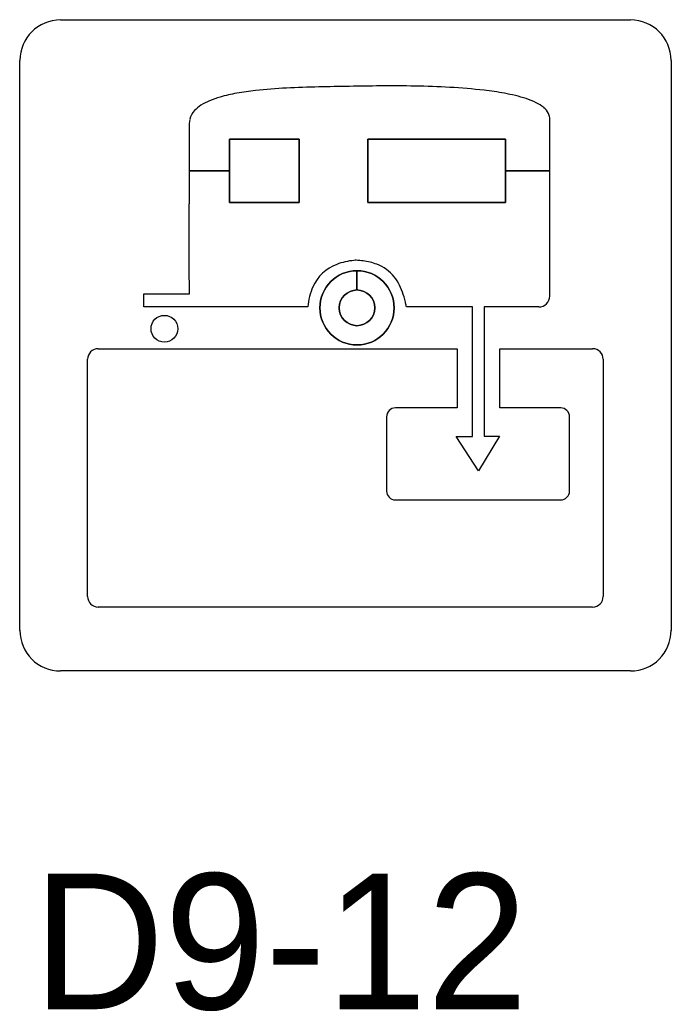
# Model space of a CAD drawing. Extents: x 42133 to 45533, y 41351 to 47951.
# Drawn here: x 42689.1 to 42725.1, y 47591.9 to 47646.7 of the extents above; entities that cross this region are included whole.
import ezdxf

# ---------------------------------------------------------------- set-up
doc = ezdxf.new("R2010")
doc.units = 0
doc.layers.add('P_TRAF_SIGN_SignDetails', color=7, linetype='Continuous')

msp = doc.modelspace()

# ---------------------------------------------------------------- linework, layer by layer
at = {"layer": 'P_TRAF_SIGN_SignDetails'}
for p, q in [((42691.328, 47646.67), (42722.812, 47646.67)), ((42689.077, 47612.936), (42689.077, 47644.427)), ((42725.055, 47644.427), (42725.055, 47612.936)), ((42722.812, 47610.692), (42691.328, 47610.692))]:
    msp.add_line(p, q, dxfattribs=at)
for points in [[(42698.426, 47638.331), (42700.655, 47638.331), (42700.655, 47636.581), (42704.505, 47636.581), (42704.505, 47640.082), (42700.655, 47640.082), (42700.655, 47638.331), (42698.426, 47638.331)], [(42698.426, 47638.331), (42700.655, 47638.331), (42700.655, 47636.581), (42704.505, 47636.581), (42704.505, 47640.082), (42700.655, 47640.082), (42700.655, 47638.331), (42698.426, 47638.331)], [(42718.356, 47638.331), (42715.907, 47638.331), (42715.907, 47640.082), (42708.306, 47640.082), (42708.306, 47636.581), (42715.907, 47636.581), (42715.907, 47638.331), (42718.356, 47638.331)], [(42718.356, 47638.331), (42715.907, 47638.331), (42715.907, 47640.082), (42708.306, 47640.082), (42708.306, 47636.581), (42715.907, 47636.581), (42715.907, 47638.331), (42718.356, 47638.331)], [(42707.701, 47631.742), (42707.701, 47632.806)], [(42707.701, 47632.806), (42707.701, 47631.742)], [(42707.701, 47631.742), (42707.701, 47632.806)], [(42707.701, 47632.806), (42707.701, 47631.742)], [(42704.977, 47630.803), (42695.921, 47630.803), (42695.921, 47631.524), (42698.44, 47631.524)], [(42704.977, 47630.803), (42695.921, 47630.803), (42695.921, 47631.524), (42698.44, 47631.524)], [(42704.977, 47630.803), (42695.921, 47630.803), (42695.921, 47631.524), (42698.44, 47631.524)], [(42717.742, 47630.803), (42714.723, 47630.803), (42714.723, 47623.658), (42715.578, 47623.664), (42714.416, 47621.755), (42713.187, 47623.647), (42714.078, 47623.654), (42714.078, 47630.803), (42710.475, 47630.803), (42710.435, 47630.803)], [(42717.742, 47630.803), (42714.723, 47630.803), (42714.723, 47623.658), (42715.578, 47623.664), (42714.416, 47621.755), (42713.187, 47623.647), (42714.078, 47623.654), (42714.078, 47630.803), (42710.475, 47630.803), (42710.435, 47630.803)], [(42717.742, 47630.803), (42714.723, 47630.803), (42714.723, 47623.658), (42715.578, 47623.664), (42714.416, 47621.755), (42713.187, 47623.647), (42714.078, 47623.654), (42714.078, 47630.803), (42710.475, 47630.803), (42710.435, 47630.803)], [(42693.405, 47628.5), (42713.238, 47628.5)], [(42693.405, 47628.5), (42713.238, 47628.5)], [(42693.405, 47628.5), (42713.238, 47628.5)], [(42713.238, 47628.5), (42713.233, 47625.225), (42709.82, 47625.225)], [(42713.238, 47628.5), (42713.233, 47625.225), (42709.82, 47625.225)], [(42713.238, 47628.5), (42713.233, 47625.225), (42709.82, 47625.225)], [(42718.952, 47625.225), (42715.584, 47625.225), (42715.584, 47628.5), (42720.712, 47628.5)], [(42718.952, 47625.225), (42715.584, 47625.225), (42715.584, 47628.5), (42720.712, 47628.5)], [(42718.952, 47625.225), (42715.584, 47625.225), (42715.584, 47628.5), (42720.712, 47628.5)], [(42692.817, 47614.809), (42692.817, 47627.912)], [(42692.817, 47614.809), (42692.817, 47627.912)], [(42692.817, 47614.809), (42692.817, 47627.912)], [(42721.3, 47627.912), (42721.3, 47614.809)], [(42721.3, 47627.912), (42721.3, 47614.809)], [(42721.3, 47627.912), (42721.3, 47614.809)], [(42709.329, 47624.735), (42709.329, 47620.635)], [(42709.329, 47624.735), (42709.329, 47620.635)], [(42709.329, 47624.735), (42709.329, 47620.635)], [(42719.443, 47620.635), (42719.443, 47624.735)], [(42719.443, 47620.635), (42719.443, 47624.735)], [(42719.443, 47620.635), (42719.443, 47624.735)], [(42709.82, 47620.144), (42718.952, 47620.144)], [(42709.82, 47620.144), (42718.952, 47620.144)], [(42709.82, 47620.144), (42718.952, 47620.144)], [(42720.712, 47614.221), (42693.405, 47614.221)], [(42720.712, 47614.221), (42693.405, 47614.221)], [(42720.712, 47614.221), (42693.405, 47614.221)]]:
    msp.add_lwpolyline(points, dxfattribs=at)
for points in [[(42704.505, 47640.082), (42704.505, 47636.581), (42700.655, 47636.581), (42700.655, 47640.082)], [(42715.907, 47640.082), (42715.907, 47636.581), (42708.306, 47636.581), (42708.306, 47640.082)]]:
    msp.add_lwpolyline(points, close=True, dxfattribs=at)
for centre, radius in [((42707.701, 47630.756), 2.05), ((42707.701, 47630.756), 0.986), ((42697.063, 47629.604), 0.738), ((42697.063, 47629.604), 0.738), ((42697.063, 47629.604), 0.738)]:
    msp.add_circle(centre, radius, dxfattribs=at)
for centre, radius, start, end in [((42691.323, 47644.424), 2.245, 90, 180), ((42722.809, 47644.424), 2.245, 0, 90), ((42705.173, 47614.958), 27.973, 92.8015, 96.3128), ((42705.173, 47614.958), 27.973, 92.8015, 96.3128), ((42705.173, 47614.958), 27.973, 92.8015, 96.3128), ((42706.765, 47585.785), 57.189, 91.1818, 92.9663), ((42706.765, 47585.785), 57.189, 91.1818, 92.9663), ((42706.765, 47585.785), 57.189, 91.1818, 92.9663), ((42713.809, 47240.83), 402.216, 90.68679, 91.17147), ((42713.809, 47240.83), 402.216, 90.68679, 91.17147), ((42713.809, 47240.83), 402.216, 90.68679, 91.17147), ((42709.641, 47581.416), 61.605, 87.02881, 90.60806), ((42709.641, 47581.416), 61.605, 87.02881, 90.60806), ((42709.641, 47581.416), 61.605, 87.02881, 90.60806), ((42711.083, 47610.995), 31.991, 83.4765, 86.8609), ((42711.083, 47610.995), 31.991, 83.4765, 86.8609), ((42711.083, 47610.995), 31.991, 83.4765, 86.8609), ((42701.535, 47637.473), 5.122, 105.7612, 112.6714), ((42701.535, 47637.473), 5.122, 105.7612, 112.6714), ((42701.535, 47637.473), 5.122, 105.7612, 112.6714), ((42702.653, 47633.546), 9.205, 99.9714, 105.8149), ((42702.653, 47633.546), 9.205, 99.9714, 105.8149), ((42702.653, 47633.546), 9.205, 99.9714, 105.8149), ((42703.854, 47626.87), 15.988, 96.3081, 100.0676), ((42703.854, 47626.87), 15.988, 96.3081, 100.0676), ((42703.854, 47626.87), 15.988, 96.3081, 100.0676), ((42712.681, 47625.243), 17.654, 79.6664, 83.3778), ((42712.681, 47625.243), 17.654, 79.6664, 83.3778), ((42712.681, 47625.243), 17.654, 79.6664, 83.3778), ((42714.345, 47633.999), 8.742, 72.0577, 80.1007), ((42714.345, 47633.999), 8.742, 72.0577, 80.1007), ((42714.345, 47633.999), 8.742, 72.0577, 80.1007), ((42699.995, 47640.499), 1.715, 122.091, 137.6515), ((42699.995, 47640.499), 1.715, 122.091, 137.6515), ((42699.995, 47640.499), 1.715, 122.091, 137.6515), ((42700.691, 47639.44), 2.982, 112.2791, 122.6305), ((42700.691, 47639.44), 2.982, 112.2791, 122.6305), ((42700.691, 47639.44), 2.982, 112.2791, 122.6305), ((42715.682, 47638.188), 4.344, 63.8398, 71.8108), ((42715.682, 47638.188), 4.344, 63.8398, 71.8108), ((42715.682, 47638.188), 4.344, 63.8398, 71.8108), ((42716.633, 47640.135), 2.178, 50.5828, 63.7156), ((42716.633, 47640.135), 2.178, 50.5828, 63.7156), ((42716.633, 47640.135), 2.178, 50.5828, 63.7156), ((42717.332, 47640.996), 1.068, 28.2087, 50.1996), ((42717.332, 47640.996), 1.068, 28.2087, 50.1996), ((42717.332, 47640.996), 1.068, 28.2087, 50.1996), ((42699.531, 47640.91), 1.095, 137.1837, 166.1532), ((42699.531, 47640.91), 1.095, 137.1837, 166.1532), ((42699.531, 47640.91), 1.095, 137.1837, 166.1532), ((42717.631, 47641.175), 0.721, 7.0465, 26.8914), ((42717.631, 47641.175), 0.721, 7.0465, 26.8914), ((42717.631, 47641.175), 0.721, 7.0465, 26.8914), ((42683.501, 47640.438), 34.855, 359.5238, 1.3567), ((42683.501, 47640.438), 34.855, 359.5238, 1.3567), ((42683.501, 47640.438), 34.855, 359.5238, 1.3567), ((43012.974, 47638.022), 314.549, 179.51037, 180.2761), ((43012.974, 47638.022), 314.549, 179.51037, 179.9436), ((43012.974, 47638.022), 314.549, 179.51037, 179.9436), ((42700.076, 47640.834), 1.643, 168.1478, 184.3392), ((42700.076, 47640.834), 1.643, 168.1478, 184.3392), ((42700.076, 47640.834), 1.643, 168.1478, 184.3392), ((40033.689, 47637.479), 2684.666, 359.870473, 0.056986), ((40033.689, 47637.479), 2684.666, 0.018203, 0.056986), ((40033.689, 47637.479), 2684.666, 0.018203, 0.056986), ((43012.974, 47638.022), 314.549, 179.94362, 180.2761), ((43012.974, 47638.022), 314.549, 179.94362, 180.2761), ((40033.689, 47637.479), 2684.666, 359.870473, 0.0182), ((40033.689, 47637.479), 2684.666, 359.870473, 0.0182), ((40853.588, 47630.164), 1844.853, 0.042215, 0.196955), ((40853.588, 47630.164), 1844.853, 0.042215, 0.196955), ((40853.588, 47630.164), 1844.853, 0.042215, 0.196955), ((42707.382, 47630.994), 2.307, 110.1927, 156.6346), ((42707.382, 47630.994), 2.307, 110.1927, 156.6346), ((42707.382, 47630.994), 2.307, 110.1927, 156.6346), ((42707.866, 47629.726), 3.664, 95.1773, 110.4624), ((42707.866, 47629.726), 3.664, 95.1773, 110.4624), ((42707.866, 47629.726), 3.664, 95.1773, 110.4624), ((42707.63, 47632.703), 0.679, 87.3645, 97.9621), ((42707.63, 47632.703), 0.679, 87.3645, 97.9621), ((42707.63, 47632.703), 0.679, 87.3645, 97.9621), ((42707.491, 47629.028), 4.357, 82.7368, 87.7667), ((42707.491, 47629.028), 4.357, 82.7368, 87.7667), ((42707.491, 47629.028), 4.357, 82.7368, 87.7667), ((42707.672, 47630.227), 3.144, 69.0743, 83.2368), ((42707.672, 47630.227), 3.144, 69.0743, 83.2368), ((42707.672, 47630.227), 3.144, 69.0743, 83.2368), ((42707.998, 47631.059), 2.251, 38.6037, 69.2772), ((42707.998, 47631.059), 2.251, 38.6037, 69.2772), ((42707.998, 47631.059), 2.251, 38.6037, 69.2772), ((42707.701, 47630.756), 2.05, 90.002, 89.998), ((42707.701, 47630.756), 2.05, 90.002, 89.998), ((42707.381, 47630.618), 3.009, 17.0132, 37.8233), ((42707.381, 47630.618), 3.009, 17.0132, 37.8233), ((42707.381, 47630.618), 3.009, 17.0132, 37.8233), ((42708.155, 47630.617), 3.167, 155.9307, 165.9293), ((42708.155, 47630.617), 3.167, 155.9307, 165.9293), ((42708.155, 47630.617), 3.167, 155.9307, 165.9293), ((42707.701, 47630.756), 0.986, 90.0042, 89.9958), ((42707.701, 47630.756), 0.986, 90.0042, 89.9958), ((42705.01, 47629.799), 5.516, 11.8826, 17.9486), ((42705.01, 47629.799), 5.516, 11.8826, 17.9486), ((42705.01, 47629.799), 5.516, 11.8826, 17.9486), ((42717.742, 47631.411), 0.607, 270, 359.8705), ((42717.742, 47631.411), 0.607, 270, 359.8705), ((42717.742, 47631.411), 0.607, 270, 359.8705), ((42709.122, 47630.351), 4.17, 165.6145, 173.7721), ((42709.122, 47630.351), 4.17, 165.6145, 173.7721), ((42709.122, 47630.351), 4.17, 165.6145, 173.7721), ((42695.642, 47627.849), 15.085, 11.2958, 11.8032), ((42695.642, 47627.849), 15.085, 11.2958, 11.8032), ((42695.642, 47627.849), 15.085, 11.2958, 11.8032), ((42693.405, 47627.912), 0.588, 90, 180), ((42693.405, 47627.912), 0.588, 90, 180), ((42693.405, 47627.912), 0.588, 90, 180), ((42720.712, 47627.912), 0.588, 0, 90), ((42720.712, 47627.912), 0.588, 0, 90), ((42720.712, 47627.912), 0.588, 360, 90), ((42709.82, 47624.735), 0.49, 90, 180), ((42709.82, 47624.735), 0.49, 90, 180), ((42709.82, 47624.735), 0.49, 90, 180), ((42718.952, 47624.735), 0.49, 0, 90), ((42718.952, 47624.735), 0.49, 0, 90), ((42718.952, 47624.735), 0.49, 0, 90), ((42709.82, 47620.635), 0.49, 180, 270), ((42709.82, 47620.635), 0.49, 180, 270), ((42709.82, 47620.635), 0.49, 180, 270), ((42718.952, 47620.635), 0.49, 270, 0), ((42718.952, 47620.635), 0.49, 270, 0), ((42718.952, 47620.635), 0.49, 270, 0), ((42693.405, 47614.809), 0.588, 180, 270), ((42693.405, 47614.809), 0.588, 180, 270), ((42693.405, 47614.809), 0.588, 180, 270), ((42720.712, 47614.809), 0.588, 270, 360), ((42720.712, 47614.809), 0.588, 270, 0), ((42720.712, 47614.809), 0.588, 270, 0), ((42691.323, 47612.938), 2.245, 180, 270), ((42722.809, 47612.938), 2.245, 270, 0)]:
    msp.add_arc(centre, radius, start, end, dxfattribs=at)

# ---------------------------------------------------------------- texts
msp.add_text('D9-12', height=7.5, dxfattribs=at).set_placement((42689.819, 47592.001))

doc.saveas('drawing.dxf')
